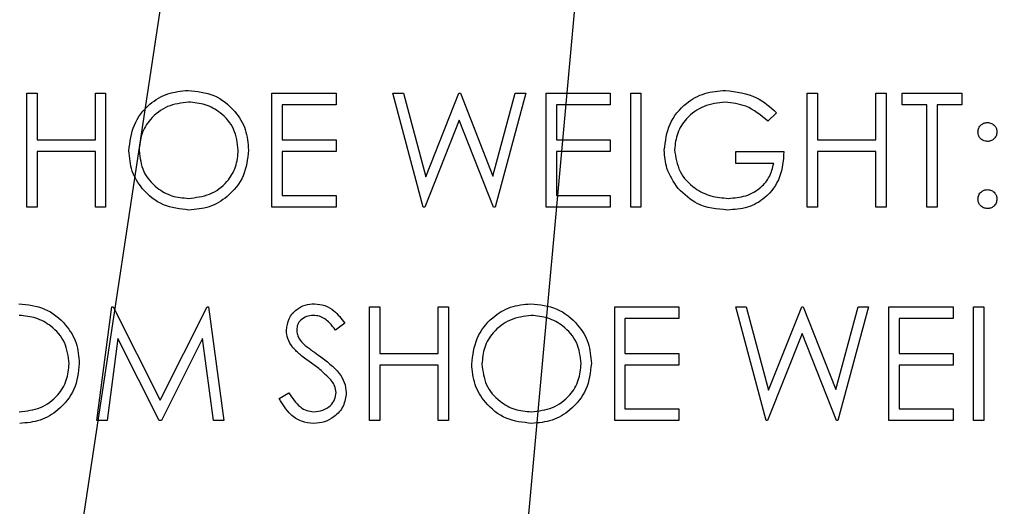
# Model space of a CAD drawing. Header units: inches. Extents: x 1880 to 2363, y -453 to -54.
# Tile 341 of 656: x 2039.987 to 2040.766, y -272.249 to -271.865. Entities that reach past the tile are written whole.
import ezdxf

# ---------------------------------------------------------------- set-up
doc = ezdxf.new("R2010")
doc.units = ezdxf.units.IN
doc.header["$LTSCALE"] = 0.5
doc.header["$MEASUREMENT"] = 0
doc.layers.add('DSS-M-S', color=53, linetype='Continuous')
doc.layers.add('SID-M-S', color=105, linetype='Continuous')

msp = doc.modelspace()

# ---------------------------------------------------------------- linework, layer by layer
at = {"layer": 'DSS-M-S', "linetype": 'Continuous', "lineweight": 25}
for p, q in [((2039.99308, -271.92278), (2040.00115, -271.92278)), ((2039.99308, -272.01278), (2039.99308, -271.92278)), ((2040.00115, -271.92278), (2040.00115, -271.9597)), ((2040.04731, -271.92278), (2040.05538, -271.92278)), ((2040.04731, -271.9597), (2040.04731, -271.92278)), ((2040.05538, -271.92278), (2040.05538, -272.01278)), ((2040.18692, -272.01278), (2040.18692, -271.92278)), ((2040.18692, -271.92278), (2040.23769, -271.92278)), ((2040.23769, -271.92278), (2040.23769, -271.93201)), ((2040.28269, -271.92278), (2040.29104, -271.92278)), ((2040.30663, -272.01278), (2040.28269, -271.92278)), ((2040.29104, -271.92278), (2040.30865, -271.98878)), ((2040.30865, -271.98878), (2040.33485, -271.92278)), ((2040.33485, -271.92278), (2040.33602, -271.92278)), ((2040.33602, -271.92278), (2040.36173, -271.98833)), ((2040.36173, -271.98833), (2040.37943, -271.92278)), ((2040.38769, -271.92278), (2040.36343, -272.01278)), ((2040.37943, -271.92278), (2040.38769, -271.92278)), ((2040.40385, -271.92278), (2040.45461, -271.92278)), ((2040.40385, -272.01278), (2040.40385, -271.92278)), ((2040.45461, -271.92278), (2040.45461, -271.93201)), ((2040.47077, -271.92278), (2040.47885, -271.92278)), ((2040.47077, -272.01278), (2040.47077, -271.92278)), ((2040.47885, -271.92278), (2040.47885, -272.01278)), ((2040.61038, -271.92278), (2040.61846, -271.92278)), ((2040.61038, -272.01278), (2040.61038, -271.92278)), ((2040.61846, -271.92278), (2040.61846, -271.9597)), ((2040.66461, -271.92278), (2040.67269, -271.92278)), ((2040.66461, -271.9597), (2040.66461, -271.92278)), ((2040.67269, -271.92278), (2040.67269, -272.01278)), ((2040.68538, -271.92278), (2040.73269, -271.92278)), ((2040.68538, -271.93201), (2040.68538, -271.92278)), ((2040.73269, -271.92278), (2040.73269, -271.93201)), ((2040.195, -271.93201), (2040.195, -271.9597)), ((2040.23769, -271.93201), (2040.195, -271.93201)), ((2040.41192, -271.93201), (2040.41192, -271.9597)), ((2040.45461, -271.93201), (2040.41192, -271.93201)), ((2040.58615, -271.93814), (2040.57923, -271.9447)), ((2040.705, -271.93201), (2040.68538, -271.93201)), ((2040.705, -272.01278), (2040.705, -271.93201)), ((2040.71308, -271.93201), (2040.71308, -272.01278)), ((2040.73269, -271.93201), (2040.71308, -271.93201)), ((2040.33519, -271.94394), (2040.30779, -272.01278)), ((2040.36227, -272.01278), (2040.33519, -271.94394)), ((2040.00115, -271.9597), (2040.04731, -271.9597)), ((2040.195, -271.9597), (2040.23769, -271.9597)), ((2040.23769, -271.9597), (2040.23769, -271.96893)), ((2040.41192, -271.9597), (2040.45461, -271.9597)), ((2040.45461, -271.9597), (2040.45461, -271.96893)), ((2040.61846, -271.9597), (2040.66461, -271.9597)), ((2040.00115, -271.96893), (2040.00115, -272.01278)), ((2040.04731, -271.96893), (2040.00115, -271.96893)), ((2040.04731, -272.01278), (2040.04731, -271.96893)), ((2040.195, -271.96893), (2040.195, -272.00355)), ((2040.23769, -271.96893), (2040.195, -271.96893)), ((2040.45461, -271.96893), (2040.41192, -271.96893)), ((2040.41192, -271.96893), (2040.41192, -272.00355)), ((2040.55385, -271.96893), (2040.59192, -271.96893)), ((2040.55385, -271.97816), (2040.55385, -271.96893)), ((2040.61846, -271.96893), (2040.61846, -272.01278)), ((2040.66461, -271.96893), (2040.61846, -271.96893)), ((2040.66461, -272.01278), (2040.66461, -271.96893)), ((2040.58385, -271.97816), (2040.55385, -271.97816)), ((2040.195, -272.00355), (2040.23769, -272.00355)), ((2040.23769, -272.00355), (2040.23769, -272.01278)), ((2040.41192, -272.00355), (2040.45461, -272.00355)), ((2040.45461, -272.00355), (2040.45461, -272.01278)), ((2040.00115, -272.01278), (2039.99308, -272.01278)), ((2040.05538, -272.01278), (2040.04731, -272.01278)), ((2040.23769, -272.01278), (2040.18692, -272.01278)), ((2040.30779, -272.01278), (2040.30663, -272.01278)), ((2040.36343, -272.01278), (2040.36227, -272.01278)), ((2040.45461, -272.01278), (2040.40385, -272.01278)), ((2040.47885, -272.01278), (2040.47077, -272.01278)), ((2040.61846, -272.01278), (2040.61038, -272.01278)), ((2040.67269, -272.01278), (2040.66461, -272.01278)), ((2040.71308, -272.01278), (2040.705, -272.01278)), ((2040.04846, -272.18153), (2040.06034, -272.09153)), ((2040.06034, -272.09153), (2040.0615, -272.09153)), ((2040.0615, -272.09153), (2040.09865, -272.16537)), ((2040.09865, -272.16537), (2040.13572, -272.09153)), ((2040.13572, -272.09153), (2040.13689, -272.09153)), ((2040.13689, -272.09153), (2040.14885, -272.18153)), ((2040.26423, -272.09153), (2040.27231, -272.09153)), ((2040.26423, -272.18153), (2040.26423, -272.09153)), ((2040.27231, -272.09153), (2040.27231, -272.12845)), ((2040.31846, -272.09153), (2040.32654, -272.09153)), ((2040.31846, -272.12845), (2040.31846, -272.09153)), ((2040.32654, -272.09153), (2040.32654, -272.18153)), ((2040.45808, -272.09153), (2040.50885, -272.09153)), ((2040.45808, -272.18153), (2040.45808, -272.09153)), ((2040.50885, -272.09153), (2040.50885, -272.10076)), ((2040.55385, -272.09153), (2040.56219, -272.09153)), ((2040.57779, -272.18153), (2040.55385, -272.09153)), ((2040.56219, -272.09153), (2040.57981, -272.15753)), ((2040.57981, -272.15753), (2040.606, -272.09153)), ((2040.606, -272.09153), (2040.60718, -272.09153)), ((2040.60718, -272.09153), (2040.63288, -272.15708)), ((2040.63288, -272.15708), (2040.65059, -272.09153)), ((2040.65885, -272.09153), (2040.63458, -272.18153)), ((2040.65059, -272.09153), (2040.65885, -272.09153)), ((2040.675, -272.09153), (2040.72577, -272.09153)), ((2040.675, -272.18153), (2040.675, -272.09153)), ((2040.72577, -272.09153), (2040.72577, -272.10076)), ((2040.74192, -272.09153), (2040.75, -272.09153)), ((2040.74192, -272.18153), (2040.74192, -272.09153)), ((2040.75, -272.09153), (2040.75, -272.18153)), ((2040.46615, -272.10076), (2040.46615, -272.12845)), ((2040.50885, -272.10076), (2040.46615, -272.10076)), ((2040.68308, -272.10076), (2040.68308, -272.12845)), ((2040.72577, -272.10076), (2040.68308, -272.10076)), ((2040.24461, -272.10445), (2040.23731, -272.10999)), ((2040.06519, -272.11662), (2040.05659, -272.18153)), ((2040.09781, -272.18153), (2040.06519, -272.11662)), ((2040.13211, -272.11677), (2040.09963, -272.18153)), ((2040.14073, -272.18153), (2040.13211, -272.11677)), ((2040.60635, -272.11269), (2040.57894, -272.18153)), ((2040.63343, -272.18153), (2040.60635, -272.11269)), ((2040.27231, -272.12845), (2040.31846, -272.12845)), ((2040.46615, -272.12845), (2040.50885, -272.12845)), ((2040.50885, -272.12845), (2040.50885, -272.13768)), ((2040.68308, -272.12845), (2040.72577, -272.12845)), ((2040.72577, -272.12845), (2040.72577, -272.13768)), ((2040.27231, -272.13768), (2040.27231, -272.18153)), ((2040.31846, -272.13768), (2040.27231, -272.13768)), ((2040.31846, -272.18153), (2040.31846, -272.13768)), ((2040.46615, -272.13768), (2040.46615, -272.1723)), ((2040.50885, -272.13768), (2040.46615, -272.13768)), ((2040.68308, -272.13768), (2040.68308, -272.1723)), ((2040.72577, -272.13768), (2040.68308, -272.13768)), ((2040.19269, -272.16417), (2040.2003, -272.1596)), ((2040.46615, -272.1723), (2040.50885, -272.1723)), ((2040.50885, -272.1723), (2040.50885, -272.18153)), ((2040.68308, -272.1723), (2040.72577, -272.1723)), ((2040.72577, -272.1723), (2040.72577, -272.18153)), ((2040.05659, -272.18153), (2040.04846, -272.18153)), ((2040.09963, -272.18153), (2040.09781, -272.18153)), ((2040.14885, -272.18153), (2040.14073, -272.18153)), ((2040.27231, -272.18153), (2040.26423, -272.18153)), ((2040.32654, -272.18153), (2040.31846, -272.18153)), ((2040.50885, -272.18153), (2040.45808, -272.18153)), ((2040.57894, -272.18153), (2040.57779, -272.18153)), ((2040.63458, -272.18153), (2040.63343, -272.18153)), ((2040.72577, -272.18153), (2040.675, -272.18153)), ((2040.75, -272.18153), (2040.74192, -272.18153))]:
    msp.add_line(p, q, dxfattribs=at)
for points, knots in [([(2040.07385, -271.96817), (2040.07468, -271.96123), (2040.07634, -271.94735), (2040.08866, -271.93153), (2040.10421, -271.9221), (2040.11512, -271.92101), (2040.12058, -271.92047)], [0, 0, 0, 0, 0.279731, 0.559327, 0.77968, 1, 1, 1, 1]), ([(2040.12058, -271.92047), (2040.12763, -271.92121), (2040.14173, -271.92269), (2040.1575, -271.93546), (2040.16707, -271.95114), (2040.168, -271.96221), (2040.16846, -271.96774)], [0, 0, 0, 0, 0.279767, 0.559358, 0.779571, 1, 1, 1, 1]), ([(2040.49731, -271.96774), (2040.49819, -271.96069), (2040.49997, -271.94658), (2040.51292, -271.93076), (2040.52906, -271.92181), (2040.54016, -271.92092), (2040.54571, -271.92047)], [0, 0, 0, 0, 0.27959, 0.559072, 0.779411, 1, 1, 1, 1]), ([(2040.54571, -271.92047), (2040.55428, -271.92154), (2040.56962, -271.92345), (2040.58109, -271.93364), (2040.58615, -271.93814)], [0, 0, 0, 0, 0.558579, 1, 1, 1, 1]), ([(2040.12097, -271.9297), (2040.11529, -271.93044), (2040.10393, -271.93191), (2040.09093, -271.94194), (2040.08315, -271.95469), (2040.08233, -271.96366), (2040.08192, -271.96814)], [0, 0, 0, 0, 0.2796271, 0.5593495, 0.7796302, 1, 1, 1, 1]), ([(2040.16038, -271.96772), (2040.15969, -271.96201), (2040.15831, -271.95058), (2040.14736, -271.93819), (2040.13439, -271.93102), (2040.12544, -271.93014), (2040.12097, -271.9297)], [0, 0, 0, 0, 0.279468, 0.55887, 0.779516, 1, 1, 1, 1]), ([(2040.54544, -271.9297), (2040.53975, -271.93039), (2040.52837, -271.93178), (2040.51507, -271.94139), (2040.5069, -271.95394), (2040.50589, -271.9629), (2040.50538, -271.96738)], [0, 0, 0, 0, 0.279847, 0.559555, 0.779847, 1, 1, 1, 1]), ([(2040.57923, -271.9447), (2040.57367, -271.94012), (2040.56373, -271.93195), (2040.55103, -271.93039), (2040.54544, -271.9297)], [0, 0, 0, 0, 0.55984, 1, 1, 1, 1]), ([(2040.74538, -271.95335), (2040.74552, -271.95225), (2040.74579, -271.95004), (2040.74783, -271.9476), (2040.75028, -271.9461), (2040.75202, -271.94594), (2040.75288, -271.94585)], [0, 0, 0, 0, 0.279585, 0.559454, 0.779697, 1, 1, 1, 1]), ([(2040.75288, -271.94585), (2040.75399, -271.94598), (2040.75621, -271.94623), (2040.75864, -271.9483), (2040.76018, -271.95074), (2040.76032, -271.95248), (2040.76038, -271.95335)], [0, 0, 0, 0, 0.279602, 0.559212, 0.779475, 1, 1, 1, 1]), ([(2040.75288, -271.96085), (2040.75178, -271.96073), (2040.74956, -271.96047), (2040.74712, -271.95842), (2040.74561, -271.95596), (2040.74546, -271.95422), (2040.74538, -271.95335)], [0, 0, 0, 0, 0.279647, 0.559299, 0.779615, 1, 1, 1, 1]), ([(2040.76038, -271.95335), (2040.76026, -271.95446), (2040.76001, -271.95668), (2040.75795, -271.95912), (2040.7555, -271.96064), (2040.75376, -271.96078), (2040.75288, -271.96085)], [0, 0, 0, 0, 0.279517, 0.559326, 0.779544, 1, 1, 1, 1]), ([(2040.1213, -272.01509), (2040.11432, -272.01431), (2040.10038, -272.01277), (2040.08486, -272.00005), (2040.0753, -271.9846), (2040.07433, -271.97365), (2040.07385, -271.96817)], [0, 0, 0, 0, 0.279663, 0.559354, 0.779636, 1, 1, 1, 1]), ([(2040.08192, -271.96814), (2040.08261, -271.97381), (2040.08399, -271.98516), (2040.09487, -271.99739), (2040.10762, -272.00476), (2040.11652, -272.00549), (2040.12097, -272.00585)], [0, 0, 0, 0, 0.279416, 0.559077, 0.779478, 1, 1, 1, 1]), ([(2040.12097, -272.00585), (2040.12669, -272.0052), (2040.13812, -272.0039), (2040.15136, -271.99405), (2040.15914, -271.98121), (2040.15997, -271.97222), (2040.16038, -271.96772)], [0, 0, 0, 0, 0.27983, 0.559389, 0.779654, 1, 1, 1, 1]), ([(2040.16846, -271.96774), (2040.16767, -271.97473), (2040.16609, -271.98869), (2040.15327, -272.00418), (2040.13775, -272.01368), (2040.12678, -272.01462), (2040.1213, -272.01509)], [0, 0, 0, 0, 0.2796304, 0.5593429, 0.7795972, 1, 1, 1, 1]), ([(2040.50834, -271.99807), (2040.50479, -271.99292), (2040.49844, -271.98372), (2040.49765, -271.97263), (2040.49731, -271.96774)], [0, 0, 0, 0, 0.559317, 1, 1, 1, 1]), ([(2040.50538, -271.96738), (2040.5063, -271.97333), (2040.50815, -271.98524), (2040.52009, -271.99782), (2040.53397, -272.00474), (2040.54335, -272.00548), (2040.54804, -272.00585)], [0, 0, 0, 0, 0.2790614, 0.5585842, 0.7792365, 1, 1, 1, 1]), ([(2040.59192, -271.96893), (2040.59137, -271.97573), (2040.59026, -271.98929), (2040.57887, -272.00533), (2040.56332, -272.01399), (2040.55267, -272.01472), (2040.54734, -272.01509)], [0, 0, 0, 0, 0.280351, 0.559367, 0.779371, 1, 1, 1, 1]), ([(2040.54804, -272.00585), (2040.55268, -272.0055), (2040.56196, -272.00479), (2040.57337, -271.9981), (2040.58126, -271.98885), (2040.58299, -271.98172), (2040.58385, -271.97816)], [0, 0, 0, 0, 0.2802537, 0.5599124, 0.7799408, 1, 1, 1, 1]), ([(2040.54734, -272.01509), (2040.53893, -272.01432), (2040.52391, -272.01295), (2040.5131, -272.00262), (2040.50834, -271.99807)], [0, 0, 0, 0, 0.559617, 1, 1, 1, 1]), ([(2040.74538, -272.00643), (2040.74552, -272.00533), (2040.74578, -272.00311), (2040.74781, -272.00066), (2040.75028, -271.99916), (2040.75201, -271.99901), (2040.75288, -271.99893)], [0, 0, 0, 0, 0.279576, 0.559284, 0.779552, 1, 1, 1, 1]), ([(2040.75288, -271.99893), (2040.75399, -271.99906), (2040.75621, -271.99931), (2040.75864, -272.00137), (2040.76018, -272.00382), (2040.76032, -272.00556), (2040.76038, -272.00643)], [0, 0, 0, 0, 0.279602, 0.559212, 0.779475, 1, 1, 1, 1]), ([(2040.75288, -272.01393), (2040.75178, -272.0138), (2040.74957, -272.01352), (2040.74713, -272.01149), (2040.74563, -272.00903), (2040.74546, -272.0073), (2040.74538, -272.00643)], [0, 0, 0, 0, 0.279581, 0.559143, 0.779575, 1, 1, 1, 1]), ([(2040.76038, -272.00643), (2040.76025, -272.00754), (2040.75999, -272.00975), (2040.75794, -272.01219), (2040.75549, -272.0137), (2040.75375, -272.01385), (2040.75288, -272.01393)], [0, 0, 0, 0, 0.279469, 0.559358, 0.779674, 1, 1, 1, 1]), ([(2039.98673, -272.08922), (2039.99378, -272.08996), (2040.00788, -272.09144), (2040.02365, -272.10421), (2040.03323, -272.11989), (2040.03415, -272.13096), (2040.03461, -272.13649)], [0, 0, 0, 0, 0.279767, 0.559358, 0.779571, 1, 1, 1, 1]), ([(2040.19846, -272.11022), (2040.19885, -272.10703), (2040.19963, -272.10064), (2040.20578, -272.0937), (2040.21313, -272.08986), (2040.21813, -272.08943), (2040.22064, -272.08922)], [0, 0, 0, 0, 0.279553, 0.558798, 0.779378, 1, 1, 1, 1]), ([(2040.22064, -272.08922), (2040.22341, -272.08949), (2040.22895, -272.09003), (2040.23762, -272.09533), (2040.24196, -272.10099), (2040.24461, -272.10445)], [0, 0, 0, 0, 0.2797499, 0.5595012, 1, 1, 1, 1]), ([(2040.345, -272.13692), (2040.34583, -272.12998), (2040.34749, -272.1161), (2040.35981, -272.10028), (2040.37536, -272.09085), (2040.38627, -272.08976), (2040.39173, -272.08922)], [0, 0, 0, 0, 0.279731, 0.559327, 0.77968, 1, 1, 1, 1]), ([(2040.39173, -272.08922), (2040.39878, -272.08996), (2040.41288, -272.09144), (2040.42865, -272.10421), (2040.43823, -272.11989), (2040.43915, -272.13096), (2040.43961, -272.13649)], [0, 0, 0, 0, 0.279767, 0.559358, 0.779571, 1, 1, 1, 1]), ([(2040.02654, -272.13647), (2040.02585, -272.13076), (2040.02446, -272.11933), (2040.01351, -272.10694), (2040.00054, -272.09977), (2039.9916, -272.09889), (2039.98713, -272.09845)], [0, 0, 0, 0, 0.279468, 0.55887, 0.779516, 1, 1, 1, 1]), ([(2040.21974, -272.09845), (2040.21791, -272.09859), (2040.21426, -272.09887), (2040.20986, -272.10168), (2040.20698, -272.10553), (2040.20669, -272.10841), (2040.20654, -272.10985)], [0, 0, 0, 0, 0.280274, 0.559931, 0.77992, 1, 1, 1, 1]), ([(2040.23731, -272.10999), (2040.23576, -272.10805), (2040.2332, -272.10487), (2040.22897, -272.10102), (2040.22456, -272.09882), (2040.22134, -272.09858), (2040.21974, -272.09845)], [0, 0, 0, 0, 0.340409, 0.560482, 0.78018, 1, 1, 1, 1]), ([(2040.39213, -272.09845), (2040.38645, -272.09919), (2040.37508, -272.10066), (2040.36208, -272.11069), (2040.3543, -272.12344), (2040.35348, -272.13241), (2040.35308, -272.13689)], [0, 0, 0, 0, 0.279627, 0.55935, 0.77963, 1, 1, 1, 1]), ([(2040.43154, -272.13647), (2040.43085, -272.13076), (2040.42946, -272.11933), (2040.41851, -272.10694), (2040.40554, -272.09977), (2040.3966, -272.09889), (2040.39213, -272.09845)], [0, 0, 0, 0, 0.279468, 0.55887, 0.779516, 1, 1, 1, 1]), ([(2040.20654, -272.10985), (2040.20664, -272.1111), (2040.20685, -272.11361), (2040.2088, -272.11775), (2040.21108, -272.12006), (2040.21247, -272.12147)], [0, 0, 0, 0, 0.279946, 0.559774, 1, 1, 1, 1]), ([(2040.20349, -272.12393), (2040.20191, -272.12159), (2040.19907, -272.11742), (2040.19865, -272.11242), (2040.19846, -272.11022)], [0, 0, 0, 0, 0.5598405, 1, 1, 1, 1]), ([(2040.21824, -272.13617), (2040.2153, -272.13409), (2040.21007, -272.13039), (2040.2055, -272.1259), (2040.20349, -272.12393)], [0, 0, 0, 0, 0.560413, 1, 1, 1, 1]), ([(2040.21247, -272.12147), (2040.21469, -272.1232), (2040.21865, -272.12628), (2040.22276, -272.12916), (2040.22457, -272.13043)], [0, 0, 0, 0, 0.559906, 1, 1, 1, 1]), ([(2040.22457, -272.13043), (2040.23021, -272.13461), (2040.23807, -272.14043), (2040.24476, -272.15127), (2040.24543, -272.15674), (2040.24577, -272.15948)], [0, 0, 0, 0, 0.5601154, 0.7802838, 1, 1, 1, 1]), ([(2039.98713, -272.1746), (2039.99284, -272.17395), (2040.00427, -272.17265), (2040.01751, -272.1628), (2040.0253, -272.14996), (2040.02612, -272.14097), (2040.02654, -272.13647)], [0, 0, 0, 0, 0.27983, 0.559389, 0.779654, 1, 1, 1, 1]), ([(2040.03461, -272.13649), (2040.03382, -272.14348), (2040.03224, -272.15744), (2040.01942, -272.17293), (2040.00391, -272.18243), (2039.99294, -272.18337), (2039.98745, -272.18384)], [0, 0, 0, 0, 0.27963, 0.559343, 0.779597, 1, 1, 1, 1]), ([(2040.23446, -272.15052), (2040.23169, -272.14755), (2040.22673, -272.14225), (2040.22084, -272.13803), (2040.21824, -272.13617)], [0, 0, 0, 0, 0.559496, 1, 1, 1, 1]), ([(2040.39245, -272.18384), (2040.38548, -272.18306), (2040.37153, -272.18152), (2040.35601, -272.1688), (2040.34645, -272.15335), (2040.34548, -272.1424), (2040.345, -272.13692)], [0, 0, 0, 0, 0.279663, 0.559354, 0.779636, 1, 1, 1, 1]), ([(2040.35308, -272.13689), (2040.35377, -272.14256), (2040.35514, -272.15391), (2040.36602, -272.16614), (2040.37877, -272.17351), (2040.38767, -272.17424), (2040.39213, -272.1746)], [0, 0, 0, 0, 0.279416, 0.559077, 0.779478, 1, 1, 1, 1]), ([(2040.39213, -272.1746), (2040.39784, -272.17395), (2040.40927, -272.17265), (2040.42251, -272.1628), (2040.4303, -272.14996), (2040.43112, -272.14097), (2040.43154, -272.13647)], [0, 0, 0, 0, 0.2798297, 0.559389, 0.7796538, 1, 1, 1, 1]), ([(2040.43961, -272.13649), (2040.43882, -272.14348), (2040.43724, -272.15744), (2040.42442, -272.17293), (2040.40891, -272.18243), (2040.39794, -272.18337), (2040.39245, -272.18384)], [0, 0, 0, 0, 0.27963, 0.559343, 0.779597, 1, 1, 1, 1]), ([(2040.23769, -272.15935), (2040.23747, -272.15756), (2040.23707, -272.15435), (2040.23526, -272.15169), (2040.23446, -272.15052)], [0, 0, 0, 0, 0.55899, 1, 1, 1, 1]), ([(2040.22006, -272.18384), (2040.21673, -272.1835), (2040.21007, -272.18284), (2040.19981, -272.17605), (2040.19539, -272.16868), (2040.19269, -272.16417)], [0, 0, 0, 0, 0.27988, 0.559666, 1, 1, 1, 1]), ([(2040.2003, -272.1596), (2040.20297, -272.16372), (2040.2067, -272.16945), (2040.21433, -272.17401), (2040.21815, -272.17441), (2040.22006, -272.1746)], [0, 0, 0, 0, 0.559321, 0.779782, 1, 1, 1, 1]), ([(2040.22006, -272.1746), (2040.22248, -272.17436), (2040.22731, -272.17388), (2040.23323, -272.17024), (2040.23698, -272.16505), (2040.23745, -272.16125), (2040.23769, -272.15935)], [0, 0, 0, 0, 0.280276, 0.560148, 0.780153, 1, 1, 1, 1]), ([(2040.24577, -272.15948), (2040.24527, -272.16316), (2040.24426, -272.17053), (2040.23706, -272.17837), (2040.22875, -272.18313), (2040.22296, -272.1836), (2040.22006, -272.18384)], [0, 0, 0, 0, 0.279183, 0.559085, 0.779446, 1, 1, 1, 1])]:
    msp.add_open_spline(points, degree=3, knots=knots, dxfattribs=at)
at = {"layer": 'SID-M-S'}
for p, q in [((2040.896, -266.57537), (2039.77208, -274.0178)), ((2040.90519, -266.57648), (2040.23008, -274.01643))]:
    msp.add_line(p, q, dxfattribs=at)

doc.saveas('drawing.dxf')
